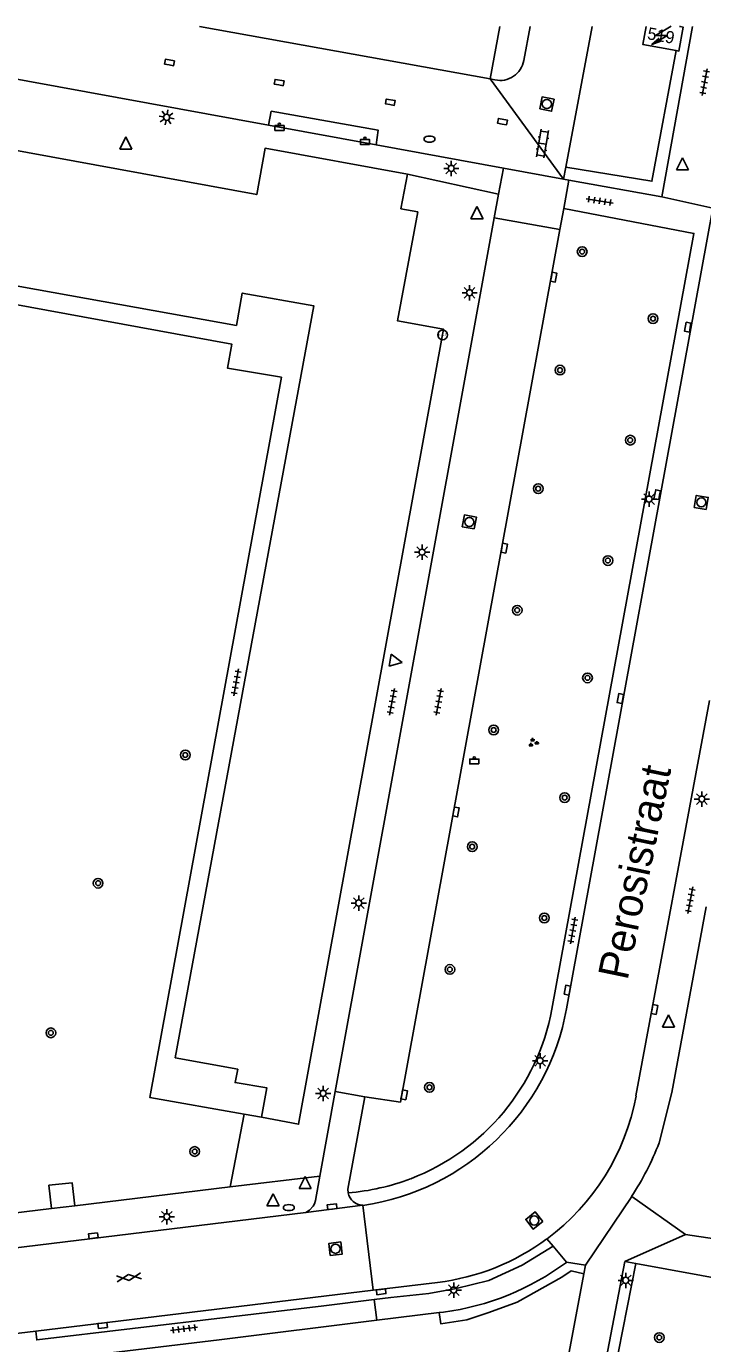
# Model space of a CAD drawing. Extents: x 132999 to 136000, y 398499 to 400501.
# Drawn here: x 133289.7 to 133345.5, y 400391.5 to 400500 of the extents above; entities that cross this region are included whole.
import ezdxf

# ---------------------------------------------------------------- set-up
doc = ezdxf.new("R2010")
doc.units = 0
for name, color, linetype in [('gg-anno-huisnummerreeks BGT', 7, 'Continuous'), ('gg-anno-openbare ruimte label', 7, 'Continuous'), ('gg-bbg-hoofdgebouw', 7, 'Continuous'), ('gg-knt-verharding', 7, 'Continuous'), ('gg-knt-verharding nz', 7, 'Continuous'), ('gt-grn-groengrens', 7, 'Continuous'), ('gt-grn-weggrens', 7, 'Continuous'), ('gt-symb-afvalbak', 7, 'Continuous'), ('gt-symb-boom', 7, 'Continuous'), ('gt-symb-brandkraan', 7, 'Continuous'), ('gt-symb-gesloten verharding', 7, 'Continuous'), ('gt-symb-groenvak', 7, 'Continuous'), ('gt-symb-hoogtemerk', 7, 'Continuous'), ('gt-symb-klinker verharding', 7, 'Continuous'), ('gt-symb-kolk', 7, 'Continuous'), ('gt-symb-lichtmast', 7, 'Continuous'), ('gt-symb-rioolschacht', 7, 'Continuous'), ('gt-symb-tegel verharding', 7, 'Continuous'), ('gt-symb-trafo symbool', 7, 'Continuous'), ('gt-symb-waterafsluiter', 7, 'Continuous')]:
    doc.layers.add(name, color=color, linetype=linetype)

# ---------------------------------------------------------------- blocks, each defined once
blk = doc.blocks.new('gt0-BOOM')
at = {"layer": 'gt-symb-boom'}
for radius in [0.4, 0.2]:
    blk.add_circle((0, 0), radius, dxfattribs=at)
blk = doc.blocks.new('gt0-KOLK')
at = {"layer": 'gt-symb-kolk'}
blk.add_lwpolyline([(0, 0), (0.37, 0), (0.37, 0.4), (-0.38, 0.4), (-0.38, 0), (0, 0)], dxfattribs=at)
blk = doc.blocks.new('gt0-WAFSL')
at = {"layer": 'gt-symb-waterafsluiter'}
for p, q in [((-0.5, -0.33), (0, 0.67)), ((0, 0.67), (0.5, -0.33)), ((0.5, -0.33), (-0.5, -0.33))]:
    blk.add_line(p, q, dxfattribs=at)
blk = doc.blocks.new('gt0-LMAST')
at = {"layer": 'gt-symb-lichtmast'}
for p, q in [((-0.18, 0.17), (-0.45, 0.44)), ((-0.01, 0.25), (-0.01, 0.62)), ((0.17, 0.17), (0.44, 0.44)), ((-0.26, 0), (-0.63, 0)), ((-0.18, -0.18), (-0.45, -0.45)), ((-0.01, -0.25), (-0.01, -0.63)), ((0.44, -0.45), (0.17, -0.18)), ((0.24, 0), (0.62, 0))]:
    blk.add_line(p, q, dxfattribs=at)
blk.add_circle((-0.01, 0), 0.25, dxfattribs=at)
blk = doc.blocks.new('gt0-RS')
at = {"layer": 'gt-symb-rioolschacht'}
blk.add_lwpolyline([(-0.5, -0.5), (0.5, -0.5), (0.5, 0.5), (-0.5, 0.5)], close=True, dxfattribs=at)
blk.add_circle((0, 0), 0.375, dxfattribs=at)
blk = doc.blocks.new('gt0-TEG1')
at = {"layer": 'gt-symb-tegel verharding'}
for p, q in [((-1.12, 0), (1.12, 0)), ((-0.9, -0.25), (-0.9, 0.25)), ((-0.45, -0.25), (-0.45, 0.25)), ((0, -0.25), (0, 0.25)), ((0.45, -0.25), (0.45, 0.25)), ((0.9, -0.25), (0.9, 0.25))]:
    blk.add_line(p, q, dxfattribs=at)
blk = doc.blocks.new('gt0-GESVH1')
at = {"layer": 'gt-symb-gesloten verharding'}
for p, q in [((-0.99, -0.26), (0.01, 0.24)), ((0.01, -0.26), (-0.99, 0.24)), ((0.01, 0.24), (1.01, -0.26)), ((1.01, 0.24), (0.01, -0.26))]:
    blk.add_line(p, q, dxfattribs=at)
blk = doc.blocks.new('gt0-BR')
at = {"layer": 'gt-symb-brandkraan'}
for centre, radius, start, end in [((-0.24, 0), 0.206, 107.5669, 252.4331), ((0.6, -2.66), 3, 106.892, 107.5669), ((0, -0.69), 0.938, 73.108, 106.892), ((-0.6, -2.66), 3, 72.4331, 73.108), ((0.24, 0), 0.206, 287.567, 72.4331), ((0.6, 2.66), 3, 252.4331, 253.108), ((0, 0.69), 0.938, 253.108, 286.8921), ((-0.6, 2.66), 3, 286.8921, 287.567)]:
    blk.add_arc(centre, radius, start, end, dxfattribs=at)
blk = doc.blocks.new('gt0-HSP')
at = {"layer": 'gt-symb-trafo symbool'}
for points in [[(0.77, 0.75), (-0.53, 0), (0.47, 0), (-0.83, -0.75)], [(-0.22, -0.24), (-0.83, -0.75), (-0.08, -0.48)]]:
    blk.add_lwpolyline(points, dxfattribs=at)
blk = doc.blocks.new('gt0-KL1')
at = {"layer": 'gt-symb-klinker verharding'}
for p, q in [((-1.15, 0.3), (1.15, 0.3)), ((-1, -0.3), (-1, 0.3)), ((-0.5, 0.3), (-0.5, 0.45)), ((0, -0.3), (0, 0.3)), ((0.5, 0.3), (0.5, 0.45)), ((1, -0.3), (1, 0.3)), ((-1.15, -0.3), (1.15, -0.3)), ((-0.5, -0.45), (-0.5, -0.3)), ((0.5, -0.45), (0.5, -0.3))]:
    blk.add_line(p, q, dxfattribs=at)
blk = doc.blocks.new('gt0-ABAK')
at = {"layer": 'gt-symb-afvalbak'}
blk.add_lwpolyline([(0.38, -0.5), (-0.37, -0.5), (-0.37, -0.1), (0.38, -0.1)], close=True, dxfattribs=at)
blk.add_circle((0, 0), 0.1, dxfattribs=at)
blk = doc.blocks.new('gt0-GRVAK')
at = {"layer": 'gt-symb-groenvak'}
for p, q in [((-0.11, 0.19), (-0.23, 0.24)), ((-0.18, 0.15), (0.09, 0.15)), ((-0.09, 0.21), (-0.16, 0.32)), ((-0.05, 0.21), (-0.05, 0.39)), ((0, 0.21), (0.06, 0.32)), ((0.01, 0.19), (0.13, 0.24)), ((0.26, -0.05), (0.2, 0.06)), ((0.3, -0.05), (0.3, 0.13)), ((0.35, -0.05), (0.41, 0.06)), ((-0.24, -0.23), (-0.36, -0.18)), ((-0.32, -0.26), (-0.05, -0.26)), ((-0.23, -0.21), (-0.29, -0.09)), ((-0.18, -0.2), (-0.18, -0.02)), ((-0.14, -0.21), (-0.07, -0.09)), ((-0.12, -0.23), (0, -0.18)), ((0.24, -0.07), (0.12, -0.02)), ((0.17, -0.11), (0.44, -0.11)), ((0.37, -0.07), (0.49, -0.02))]:
    blk.add_line(p, q, dxfattribs=at)
blk = doc.blocks.new('gt0-HMERK')
at = {"layer": 'gt-symb-hoogtemerk'}
blk.add_circle((0, 0), 0.4, dxfattribs=at)
blk.add_text('N.A.P', height=0.2, dxfattribs=at).set_placement((-0.35, -0.1))

msp = doc.modelspace()

# ---------------------------------------------------------------- linework, layer by layer
at = {"layer": 'gg-bbg-hoofdgebouw'}
msp.add_line((133343.55, 400500), (133343.62, 400499.99), dxfattribs=at)
for points in [[(133340.8, 400500), (133340.53, 400498.53), (133343.29, 400498.02)], [(133343.62, 400499.99), (133343.87, 400499.94), (133343.51, 400497.98), (133343.29, 400498.02)], [(133235.08, 400499.65), (133234.46, 400496.53), (133236.65, 400496.1), (133236.14, 400493.51), (133237.32, 400493.3), (133236.39, 400488.1), (133307.06, 400475.39), (133307.54, 400478.05), (133313.44, 400476.99), (133302.01, 400415.09), (133307.17, 400414.14), (133306.94, 400413.05), (133309.57, 400412.6), (133309.11, 400410.21)], [(133321.16, 400487.85), (133309.41, 400489.98), (133308.73, 400486.16), (133235.08, 400499.65)], [(133309.11, 400410.21), (133312.17, 400409.62), (133324.12, 400475.07), (133320.32, 400475.78), (133321.99, 400484.73), (133320.61, 400484.99), (133321.16, 400487.85)]]:
    msp.add_lwpolyline(points, dxfattribs=at)
at = {"layer": 'gg-knt-verharding'}
for p, q in [((133265.23, 400500), (133309.7, 400491.88)), ((133327.97, 400495.7), (133328.77, 400500)), ((133330.73, 400497.21), (133331.25, 400500)), ((133334.19, 400488.41), (133336.35, 400500)), ((133342.1, 400485.97), (133344.62, 400500)), ((133328.35, 400495.6), (133327.97, 400495.7)), ((133329.05, 400488.34), (133318.57, 400490.26)), ((133334.01, 400487.44), (133329.05, 400488.34)), ((133334.19, 400488.41), (133334.01, 400487.44)), ((133334.44, 400487.36), (133334.01, 400487.44)), ((133334.44, 400487.36), (133342.1, 400485.97)), ((133333.71, 400483.29), (133334.03, 400485.01)), ((133334.25, 400419.13), (133346.31, 400485.04)), ((133328.3, 400484.24), (133315.19, 400412.3)), ((133333.71, 400483.29), (133328.3, 400484.24)), ((133320.57, 400411.44), (133333.71, 400483.29)), ((133346.03, 400444.51), (133339.97, 400411.94)), ((133345.76, 400427.51), (133342.92, 400412.22)), ((133315.19, 400412.3), (133313.92, 400405.34)), ((133320.57, 400411.44), (133317.63, 400411.88)), ((133341.88, 400408.07), (133342.92, 400412.22)), ((133306.55, 400404.45), (133307.69, 400410.45)), ((133291.6, 400404.59), (133291.83, 400402.67)), ((133293.75, 400402.9), (133306.55, 400404.45)), ((133344.04, 400400.54), (133339.62, 400403.66)), ((133274.29, 400397.67), (133312.77, 400402.36)), ((133276.74, 400400.84), (133291.83, 400402.67)), ((133291.83, 400402.67), (133293.75, 400402.9)), ((133312.77, 400402.36), (133317.47, 400402.94)), ((133346.45, 400400.19), (133344.04, 400400.54)), ((133334.24, 400398.25), (133335.82, 400398.02)), ((133335.82, 400398.02), (133335.69, 400397.3)), ((133339.95, 400398.14), (133339.05, 400398.3)), ((133339.95, 400398.14), (133372.42, 400392.27)), ((133335.69, 400397.3), (133332.25, 400379.21)), ((133318.32, 400395.95), (133290.52, 400392.58)), ((133323.63, 400396.59), (133318.32, 400395.95)), ((133323.75, 400394.11), (133318.62, 400393.47)), ((133324.12, 400394.15), (133323.75, 400394.11)), ((133290.52, 400392.58), (133275.65, 400390.78))]:
    msp.add_line(p, q, dxfattribs=at)
for points in [[(133318.57, 400490.26), (133318.74, 400491.46), (133309.92, 400493.02), (133309.7, 400491.88)], [(133307.69, 400410.45), (133299.91, 400411.82), (133310.76, 400471.12), (133306.33, 400471.87), (133306.69, 400473.84), (133232.25, 400487.48), (133225.09, 400450.43)], [(133334.03, 400485.01), (133344.75, 400482.97), (133333.04, 400419.1)], [(133317.63, 400411.88), (133316.24, 400404.27), (133316.27, 400403.97)], [(133313.92, 400405.34), (133313.58, 400403.34), (133313.49, 400403.07), (133313.38, 400402.86), (133313.08, 400402.54), (133312.77, 400402.36)], [(133291.6, 400404.59), (133293.52, 400404.8), (133293.75, 400402.9)], [(133335.78, 400376.83), (133334.96, 400376.98), (133339.05, 400398.3)], [(133318.62, 400393.47), (133305.64, 400391.87), (133290.54, 400390.04)]]:
    msp.add_lwpolyline(points, dxfattribs=at)
for centre, radius, start, end in [((133328.77, 400497.55), 1.99, 258.0254, 350.2846), ((133314.6, 400422.71), 19.98, 278.262, 349.6667), ((133314.79, 400422.47), 18.56, 290.8998, 349.5343), ((133321.34, 400415.4), 18.96, 306.6013, 349.4608), ((133319.26, 400416.9), 24.28, 326.9621, 338.6774), ((133314.8, 400422.42), 18.51, 274.5411, 290.9172), ((133317.51, 400404.21), 1.27, 190.9282, 267.987), ((133321.34, 400415.41), 18.96, 276.935, 306.5889), ((133321.29, 400415.69), 21.73, 277.4859, 306.5829)]:
    msp.add_arc(centre, radius, start, end, dxfattribs=at)
at = {"layer": 'gg-knt-verharding nz'}
msp.add_line((133304.02, 400500), (133327.97, 400495.7), dxfattribs=at)
at = {"layer": 'gt-grn-groengrens'}
for p, q in [((133343.62, 400499.99), (133343.63, 400500)), ((133332.64, 400400.19), (133333.16, 400399.58)), ((133335.78, 400376.83), (133339.95, 400398.14))]:
    msp.add_line(p, q, dxfattribs=at)
for points in [[(133343.29, 400498.02), (133341.28, 400487.26), (133334.19, 400488.41)], [(133333.16, 400399.58), (133330.59, 400398), (133327.86, 400396.74), (133325.15, 400396.08), (133322.91, 400395.68), (133319.79, 400395.34), (133318.41, 400395.17)], [(133335.69, 400397.3), (133334.62, 400397.55), (133333.87, 400397.01), (133330.18, 400394.96), (133327.84, 400394.12), (133326.05, 400393.52), (133323.9, 400393.17), (133323.75, 400394.11)], [(133318.41, 400395.17), (133314.25, 400394.66), (133290.6, 400391.85), (133290.52, 400392.58)]]:
    msp.add_lwpolyline(points, dxfattribs=at)
at = {"layer": 'gt-grn-weggrens'}
for p, q in [((133327.97, 400495.7), (133334.01, 400487.44)), ((133318.57, 400490.26), (133309.7, 400491.88)), ((133321.16, 400487.85), (133328.66, 400486.2)), ((133328.66, 400486.2), (133329.05, 400488.34)), ((133334.44, 400487.36), (133334.03, 400485.01)), ((133328.3, 400484.24), (133328.66, 400486.2)), ((133342.1, 400485.97), (133346.31, 400485.04)), ((133315.19, 400412.3), (133317.63, 400411.88)), ((133307.69, 400410.45), (133309.11, 400410.21)), ((133306.55, 400404.45), (133313.92, 400405.34)), ((133339.62, 400403.66), (133335.82, 400398.02)), ((133318.32, 400395.95), (133317.47, 400402.94)), ((133344.04, 400400.54), (133339.05, 400398.3)), ((133333.16, 400399.58), (133334.24, 400398.25)), ((133318.41, 400395.17), (133318.62, 400393.47))]:
    msp.add_line(p, q, dxfattribs=at)

# ---------------------------------------------------------------- block references
at = {"layer": 'gt-symb-afvalbak'}
for p in [(133310.6, 400491.94), (133317.64, 400490.79), (133326.65, 400439.78)]:
    msp.add_blockref('gt0-ABAK', p, dxfattribs=at)
at = {"layer": 'gt-symb-boom'}
for p in [(133335.54, 400481.47), (133341.38, 400475.95), (133333.71, 400471.71), (133339.5, 400465.94), (133331.92, 400461.95), (133337.66, 400456.03), (133330.19, 400451.94), (133335.98, 400446.37), (133328.25, 400442.08), (133302.84, 400440.02), (133334.1, 400436.51), (133326.48, 400432.47), (133295.66, 400429.46), (133332.42, 400426.6), (133324.64, 400422.36), (133291.77, 400417.14), (133322.96, 400412.65), (133303.62, 400407.37), (133341.89, 400392.05)]:
    msp.add_blockref('gt0-BOOM', p, dxfattribs=at)
at = {"layer": 'gt-symb-brandkraan'}
for p in [(133322.96, 400490.73), (133311.38, 400402.75)]:
    msp.add_blockref('gt0-BR', p, dxfattribs=at)
at = {"layer": 'gt-symb-gesloten verharding', "rotation": 6.890548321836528}
msp.add_blockref('gt0-GESVH1', (133298.19, 400397.01), dxfattribs=at)
at = {"layer": 'gt-symb-groenvak'}
msp.add_blockref('gt0-GRVAK', (133331.5, 400441.04), dxfattribs=at)
at = {"layer": 'gt-symb-hoogtemerk'}
msp.add_blockref('gt0-HMERK', (133324.04, 400474.61), dxfattribs=at)
at = {"layer": 'gt-symb-klinker verharding', "rotation": 80.49998940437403}
msp.add_blockref('gt0-KL1', (133332.27, 400490.36), dxfattribs=at)
at = {"layer": 'gt-symb-kolk'}
for p, rotation in [((133301.51, 400496.84), -10.366322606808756), ((133310.54, 400495.19), -10.366322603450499), ((133319.7, 400493.57), -10.017934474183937), ((133328.95, 400491.97), -9.84862237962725), ((133333, 400479.39), -100.54573436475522), ((133344.44, 400475.22), 79.85920685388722), ((133341.92, 400461.42), 79.10581701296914), ((133328.92, 400457.08), -100.30997039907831), ((133338.88, 400444.64), 79.5669752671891), ((133324.95, 400435.36), -100.54573436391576), ((133334.52, 400420.63), 79.85920685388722), ((133341.3, 400419.1), -100.4893898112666), ((133320.68, 400412.07), -100.25359802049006), ((133314.97, 400402.63), 7.0042592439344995), ((133295.29, 400400.23), 7.1250163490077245), ((133318.95, 400396.02), -173.1094516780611), ((133296, 400393.24), -173.22321716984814)]:
    msp.add_blockref('gt0-KOLK', p, dxfattribs=dict(at, rotation=rotation))
at = {"layer": 'gt-symb-lichtmast', "rotation": -10.366322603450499}
msp.add_blockref('gt0-LMAST', (133301.31, 400492.52), dxfattribs=at)
at = {"layer": 'gt-symb-lichtmast'}
for p in [(133324.76, 400488.32), (133326.27, 400478.08), (133341.06, 400461.09), (133322.36, 400456.72), (133345.41, 400436.39), (133317.14, 400427.83), (133332.08, 400414.84), (133314.21, 400412.15), (133301.33, 400402), (133339.14, 400396.76), (133324.97, 400395.96)]:
    msp.add_blockref('gt0-LMAST', p, dxfattribs=at)
at = {"layer": 'gt-symb-rioolschacht'}
for p, rotation in [((133332.63, 400493.62), -11.65840162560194), ((133345.35, 400460.82), 80.38697413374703), ((133326.24, 400459.21), 79.63367739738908), ((133331.59, 400401.69), 127.80965211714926), ((133315.22, 400399.36), 7.352379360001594)]:
    msp.add_blockref('gt0-RS', p, dxfattribs=dict(at, rotation=rotation))
at = {"layer": 'gt-symb-tegel verharding'}
for p, rotation in [((133345.63, 400495.42), 79.69002960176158), ((133336.98, 400485.64), -8.916036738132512), ((133307.03, 400446), -100.3663226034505), ((133319.88, 400444.4), 79.63367739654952), ((133323.72, 400444.4), 79.63367739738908), ((133344.45, 400428.06), 79.51061019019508), ((133334.77, 400425.57), 79.69002960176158), ((133302.73, 400392.77), 6.890548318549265)]:
    msp.add_blockref('gt0-TEG1', p, dxfattribs=dict(at, rotation=rotation))
at = {"layer": 'gt-symb-trafo symbool'}
msp.add_blockref('gt0-HSP', (133342.1, 400499.27), dxfattribs=at)
at = {"layer": 'gt-symb-waterafsluiter'}
for p in [(133297.94, 400490.24), (133343.8, 400488.53), (133326.87, 400484.51), (133342.66, 400417.94), (133312.72, 400404.64), (133310.07, 400403.22)]:
    msp.add_blockref('gt0-WAFSL', p, dxfattribs=at)
at = {"layer": 'gt-symb-waterafsluiter', "rotation": -100.3663226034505}
msp.add_blockref('gt0-WAFSL', (133320.05, 400447.76), dxfattribs=at)

# ---------------------------------------------------------------- texts
at = {"layer": 'gg-anno-huisnummerreeks BGT'}
msp.add_text('519', height=1, rotation=349.7, dxfattribs=at).set_placement((133340.85, 400498.97))
at = {"layer": 'gg-anno-openbare ruimte label'}
msp.add_text('Perosistraat', height=2.5, rotation=78.3, dxfattribs=at).set_placement((133339.27, 400421.4))

doc.saveas('drawing.dxf')
